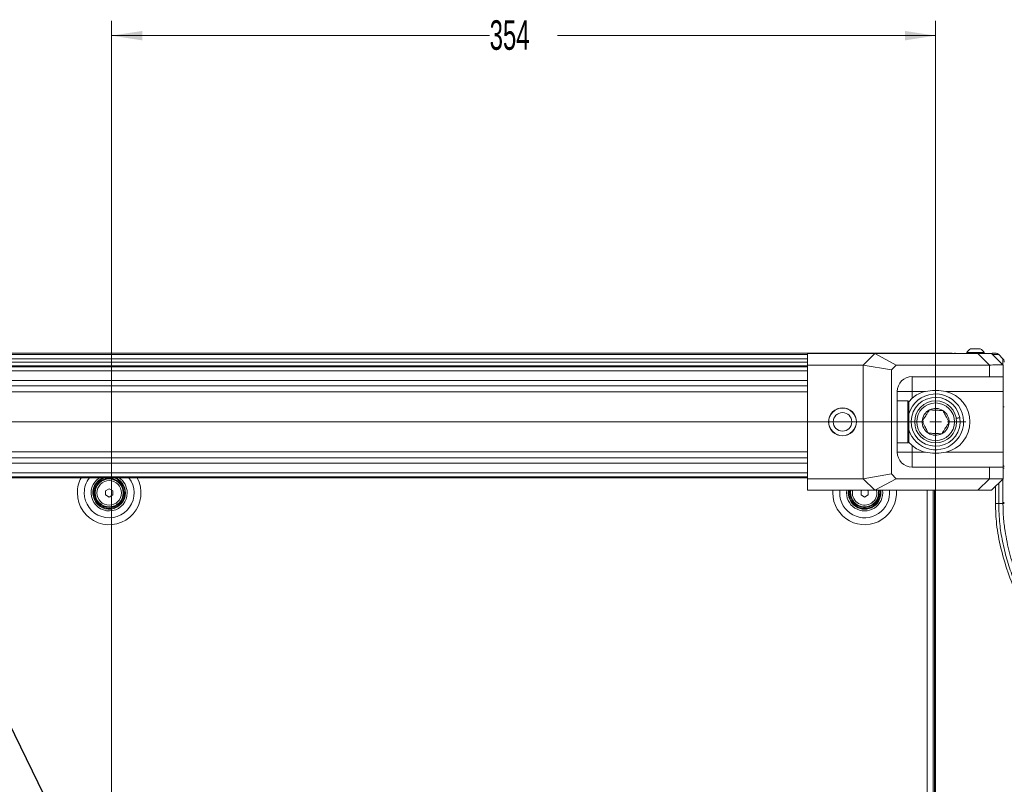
# Model space of a CAD drawing. Header units: millimetres. Extents: x 0 to 1118, y 0 to 864.
# Tile 281 of 372: x 815 to 920, y 487 to 569. Entities that reach past the tile are written whole.
import ezdxf

# ---------------------------------------------------------------- set-up
doc = ezdxf.new("R2010")
doc.units = ezdxf.units.MM
doc.styles.add('SLDTEXTSTYLE3', font='TXT', dxfattribs={"width": 0.605})
doc.dimstyles.new('SLDDIMSTYLE0', dxfattribs={"dimtxt": 3.175, "dimasz": 3.302, "dimexe": 0, "dimexo": 0.0625, "dimgap": 0.79375, "dimtad": 0, "dimtih": 1, "dimtoh": 1, "dimdec": 0, "dimlfac": 4, "dimrnd": 1e-09, "dimzin": 12, "dimdsep": 46, "dimtxsty": 'SLDTEXTSTYLE3', "dimsah": 1, "dimcen": 0.09, "dimadec": 0, "dimazin": 3, "dimtfac": 1, "dimtofl": 0, "dimtmove": 0, "dimatfit": 3, "dimfxl": 1, "dimfrac": 2, "dimtolj": 1, "dimtzin": 12, "dimarcsym": 0})
doc.dimstyles.new('SLDDIMSTYLE2', dxfattribs={"dimtxt": 0.18, "dimasz": 3.302, "dimexe": 0, "dimexo": 0.0625, "dimgap": 0, "dimtad": 0, "dimtih": 1, "dimtoh": 1, "dimdec": 0, "dimrnd": 1e-09, "dimzin": 0, "dimdsep": 46, "dimtxsty": 'Standard', "dimsah": 1, "dimcen": 0.09, "dimadec": 0, "dimazin": 0, "dimtfac": 3.302, "dimtdec": 0, "dimtofl": 0, "dimtmove": 0, "dimatfit": 3, "dimfxl": 1, "dimfrac": 2, "dimtolj": 1, "dimtzin": 0, "dimarcsym": 0})

# ---------------------------------------------------------------- blocks, each defined once
blk = doc.blocks.new('_D_6')
at = {"color": 7, "linetype": 'Continuous', "lineweight": 0}
for p, q in [((824.54, 474.41), (824.54, 569.12)), ((913.04, 398.18), (913.04, 569.12)), ((824.54, 567.52), (865.15, 567.52)), ((913.04, 567.52), (872.43, 567.52))]:
    blk.add_line(p, q, dxfattribs=at)
for points in [[(824.54, 567.52), (827.84, 567.01), (827.84, 568.02)], [(913.04, 567.52), (909.74, 568.02), (909.74, 567.01)]]:
    blk.add_solid(points, dxfattribs=at)
at = {"color": 7, "linetype": 'Continuous', "lineweight": 0, "insert": (865.15, 569.17), "char_height": 3.175, "attachment_point": 1, "style": 'SLDTEXTSTYLE3'}
blk.add_mtext('354', dxfattribs=at)
blk = doc.blocks.new('SW_CENTERMARKSYMBOL_10')
at = {"color": 0, "linetype": 'Continuous', "lineweight": 0}
for p, q in [((196.25, 1.27), (196.25, 3.26)), ((1.27, 0), (194.98, 0)), ((196.25, 0), (195.615, 0)), ((196.25, 0), (196.25, 0.635)), ((196.25, 0), (196.25, -0.635)), ((196.25, 0), (196.885, 0)), ((197.52, 0), (199.51, 0)), ((196.25, -131.48), (196.25, -1.27))]:
    blk.add_line(p, q, dxfattribs=at)

msp = doc.modelspace()

# ---------------------------------------------------------------- linework, layer by layer
at = {"color": 7, "linetype": 'Continuous', "lineweight": 15}
for p, q in [((721.58, 533.435), (908.255, 533.435)), ((899.292, 533.41), (906.524, 533.41)), ((899.292, 532.16), (899.292, 533.41)), ((905.274, 532.16), (906.524, 533.41)), ((908.81, 532.16), (906.524, 533.41)), ((906.524, 533.41), (917.592, 533.41)), ((908.255, 533.435), (908.255, 533.41)), ((908.304, 533.435), (914.667, 533.435)), ((914.667, 533.435), (914.817, 533.435)), ((916.376, 533.5), (916.376, 533.435)), ((918.251, 533.5), (916.376, 533.5)), ((917.841, 533.905), (916.786, 533.905)), ((918.842, 532.16), (917.592, 533.41)), ((917.592, 533.41), (919.042, 533.41)), ((918.251, 533.435), (918.251, 533.5)), ((919.042, 533.41), (920.292, 532.16)), ((919.814, 533.289), (920.271, 532.832)), ((730.542, 532.06), (899.292, 532.06)), ((905.274, 532.16), (899.292, 532.16)), ((899.292, 532.16), (899.292, 519.96)), ((905.274, 532.16), (905.274, 519.96)), ((908.292, 531.643), (905.274, 532.16)), ((908.292, 531.643), (908.81, 532.16)), ((908.81, 532.16), (918.828, 532.16)), ((918.828, 530.91), (918.828, 532.16)), ((920.292, 532.16), (920.292, 530.91)), ((920.292, 532.16), (920.292, 532.16)), ((908.292, 520.478), (908.292, 531.643)), ((918.828, 530.91), (910.505, 530.91)), ((910.505, 530.91), (910.505, 529.323)), ((920.292, 530.91), (918.828, 530.91)), ((920.292, 530.91), (920.292, 529.323)), ((908.917, 529.323), (908.917, 522.798)), ((908.917, 529.323), (910.505, 529.323)), ((910.505, 529.323), (910.505, 528.587)), ((911.944, 529.323), (910.505, 529.323)), ((912.705, 529.41), (911.944, 529.323)), ((913.38, 529.41), (912.705, 529.41)), ((914.14, 529.323), (913.38, 529.41)), ((920.292, 529.323), (914.14, 529.323)), ((920.292, 529.323), (920.292, 522.798)), ((910.042, 528.31), (908.917, 528.31)), ((910.167, 528.185), (910.042, 528.31)), ((910.042, 523.81), (910.042, 528.31)), ((910.505, 528.587), (910.154, 528.199)), ((910.167, 528.185), (910.167, 523.935)), ((915.255, 526.47), (915.624, 526.534)), ((915.633, 526.485), (915.263, 526.421)), ((908.917, 523.81), (910.042, 523.81)), ((910.042, 523.81), (910.167, 523.935)), ((910.505, 522.798), (910.505, 523.534)), ((908.917, 522.798), (910.505, 522.798)), ((910.505, 521.21), (910.505, 522.798)), ((911.944, 522.798), (910.505, 522.798)), ((912.705, 522.71), (911.944, 522.798)), ((913.38, 522.71), (912.705, 522.71)), ((914.14, 522.798), (913.38, 522.71)), ((920.292, 522.798), (914.14, 522.798)), ((920.292, 521.21), (920.292, 522.798)), ((908.292, 520.478), (905.274, 519.96)), ((908.292, 520.478), (908.81, 519.96)), ((918.828, 521.21), (910.505, 521.21)), ((918.828, 521.21), (918.828, 519.96)), ((920.292, 521.21), (918.828, 521.21)), ((920.292, 519.96), (920.292, 521.21)), ((920.417, 521.098), (920.292, 521.102)), ((920.417, 521.085), (920.292, 521.085)), ((899.292, 520.06), (730.542, 520.06)), ((905.274, 519.96), (899.292, 519.96)), ((899.292, 519.96), (899.292, 518.71)), ((905.274, 519.96), (906.524, 518.71)), ((908.81, 519.96), (906.524, 518.71)), ((908.81, 519.96), (918.828, 519.96)), ((918.842, 519.96), (917.592, 518.71)), ((919.042, 518.71), (920.292, 519.96)), ((920.292, 519.96), (920.292, 519.96)), ((823.905, 518.659), (824.292, 518.883)), ((823.905, 518.212), (823.905, 518.659)), ((824.292, 517.988), (823.905, 518.212)), ((824.292, 518.883), (824.68, 518.659)), ((824.68, 518.212), (824.292, 517.988)), ((824.68, 518.659), (824.68, 518.212)), ((899.292, 518.71), (906.524, 518.71)), ((905.03, 518.659), (905.118, 518.71)), ((905.03, 518.212), (905.03, 518.659)), ((905.417, 517.988), (905.03, 518.212)), ((905.805, 518.212), (905.417, 517.988)), ((905.733, 518.7), (905.805, 518.659)), ((905.805, 518.659), (905.805, 518.212)), ((906.524, 518.71), (917.592, 518.71)), ((906.992, 518.435), (906.968, 518.71)), ((912.78, 398.276), (912.78, 518.71)), ((912.917, 518.71), (912.917, 398.302)), ((917.592, 518.71), (919.042, 518.71)), ((919.814, 517.282), (920.271, 517.282))]:
    msp.add_line(p, q, dxfattribs=at)
at = {"color": 9, "linetype": 'Continuous', "lineweight": 15}
for p, q in [((899.292, 533.289), (730.542, 533.289)), ((730.542, 532.832), (899.292, 532.832)), ((899.292, 532.478), (730.542, 532.478)), ((899.292, 531.97), (730.542, 531.97)), ((730.542, 531.526), (899.292, 531.526)), ((899.292, 530.504), (730.542, 530.504)), ((730.542, 529.927), (899.292, 529.927)), ((899.292, 529.293), (730.542, 529.293)), ((730.542, 522.828), (899.292, 522.828)), ((899.292, 522.194), (730.542, 522.194)), ((730.542, 521.617), (899.292, 521.617)), ((899.292, 520.595), (730.542, 520.595)), ((730.542, 520.151), (899.292, 520.151)), ((919.814, 519.482), (919.814, 517.282)), ((920.271, 517.415), (920.271, 519.939)), ((902.001, 518.435), (902.012, 518.71)), ((902.74, 518.435), (902.754, 518.71)), ((906.735, 518.435), (906.706, 518.71)), ((912.13, 398.276), (912.13, 518.71)), ((912.792, 398.098), (912.792, 518.71)), ((919.46, 517.28), (919.46, 519.128))]:
    msp.add_line(p, q, dxfattribs=at)
at = {"color": 9, "linetype": 'Continuous', "lineweight": 15, "flags": 128}
msp.add_lwpolyline([(914.707, 533.41), (914.748, 533.426), (914.817, 533.435)], dxfattribs=at)
at = {"color": 7, "linetype": 'Continuous', "lineweight": 15, "flags": 128}
msp.add_lwpolyline([(915.011, 533.41), (915.07, 533.426), (915.167, 533.435)], dxfattribs=at)
at = {"color": 7, "linetype": 'Continuous', "lineweight": 15}
for centre, radius in [((913.042, 526.06), 2.25), ((913.042, 526.06), 2.025), ((903.042, 526.06), 1.5), ((903.042, 526.06), 1.485), ((903.042, 526.06), 0.992), ((824.292, 518.435), 1.575), ((824.292, 518.435), 1.5), ((824.292, 518.435), 1.318)]:
    msp.add_circle(centre, radius, dxfattribs=at)
for centre, radius, start, end in [((917.314, 532.962), 1.081, 119.2162, 150.11785), ((917.314, 532.962), 1.081, 29.88215, 60.7838), ((910.505, 529.323), 1.588, 90, 180), ((913.042, 526.06), 3, 318.71925, 163.40216), ((913.042, 526.06), 2.625, 10.39461, 9.30324), ((912.705, 526.06), 3.35, 103.12409, 131.04993), ((913.38, 526.06), 3.35, 283.12409, 76.87591), ((913.042, 526.06), 1.443, 117.25517, 177.25517), ((913.042, 526.06), 1.443, 57.25517, 117.25517), ((913.042, 526.06), 1.443, 357.25517, 57.25517), ((913.042, 526.06), 1.443, 177.25517, 237.25517), ((913.042, 526.06), 1.443, 297.25517, 357.25517), ((913.042, 526.06), 3, 196.59784, 318.71925), ((913.042, 526.06), 1.443, 237.25517, 297.25517), ((912.705, 526.06), 3.35, 228.95007, 256.87591), ((910.505, 522.798), 1.588, 180, 270), ((824.292, 518.435), 1.75, 111.78679, 0), ((824.292, 518.435), 1.688, 105.64247, 0), ((824.292, 518.435), 1.688, 0, 74.35753), ((824.292, 518.435), 1.75, 0, 68.21321), ((905.417, 518.435), 1.75, 170.9589, 9.0411), ((905.417, 518.435), 1.688, 170.62108, 9.37892), ((905.417, 518.435), 1.575, 169.94443, 0), ((905.417, 518.435), 1.5, 169.43602, 10.56398)]:
    msp.add_arc(centre, radius, start, end, dxfattribs=at)
at = {"color": 9, "linetype": 'Continuous', "lineweight": 15}
for centre, radius, start, end in [((824.292, 518.435), 3.417, 151.59961, 180), ((824.292, 518.435), 3.417, 180, 28.40039), ((824.292, 518.435), 2.677, 142.62562, 180), ((824.292, 518.435), 2.677, 180, 37.37438), ((824.292, 518.435), 1.938, 122.99589, 0), ((824.292, 518.435), 1.938, 0, 57.00411), ((905.417, 518.435), 3.417, 180, 4.6168), ((905.417, 518.435), 2.677, 180, 5.8962), ((905.417, 518.435), 1.938, 171.84014, 8.15986), ((905.417, 518.435), 1.318, 167.95614, 0)]:
    msp.add_arc(centre, radius, start, end, dxfattribs=at)
at = {"color": 7, "linetype": 'Continuous', "lineweight": 15}
for centre, major_axis, ratio, start_param, end_param in [((908.304, 532.935), (0, 0.5), 0.0174551, 0, 0.3175604), ((915.292, 537.16), (-4.619, 4.619), 0.4142136, 2.7488936, 2.7530531), ((919.917, 521.322), (0.5, 0), 0.0174551, 5.4977871, 6.2831853), ((919.917, 521.085), (0.5, 0), 0.0174551, 5.4977871, 6.2831853), ((915.292, 514.96), (4.619, 4.619), 0.4142136, 0.3885396, 0.3926991)]:
    msp.add_ellipse(centre, major_axis=major_axis, ratio=ratio, start_param=start_param, end_param=end_param, dxfattribs=at)
for points, knots in [([(919.126, 533.435), (919.181, 533.435), (919.339, 533.435), (919.44, 533.435), (919.454, 533.435), (919.46, 533.435)], [0, 0, 0, 0, 0.2506334, 0.7231949, 1, 1, 1, 1]), ([(920.292, 532.16), (920.278, 532.162), (920.248, 532.167), (920.027, 532.173), (919.678, 532.171), (919.27, 532.164), (918.959, 532.162), (918.842, 532.16)], [0, 0, 0, 0, 0.2138865, 0.4339709, 0.6478581, 0.8679536, 1, 1, 1, 1]), ([(912.381, 527.344), (912.328, 527.26), (912.219, 527.091), (912.017, 526.777), (911.8, 526.441), (911.662, 526.225), (911.6, 526.13)], [0, 0, 0, 0, 0.2164575, 0.4403159, 0.7519042, 1, 1, 1, 1]), ([(913.823, 527.274), (913.741, 527.278), (913.511, 527.289), (913.086, 527.31), (912.675, 527.329), (912.452, 527.34), (912.381, 527.344)], [0, 0, 0, 0, 0.18094225, 0.50629258, 0.84397451, 1, 1, 1, 1]), ([(914.484, 525.991), (914.439, 526.079), (914.346, 526.258), (914.176, 526.59), (913.992, 526.946), (913.875, 527.173), (913.823, 527.274)], [0, 0, 0, 0, 0.2164575, 0.4403159, 0.7519042, 1, 1, 1, 1]), ([(911.6, 526.13), (911.646, 526.042), (911.738, 525.863), (911.909, 525.531), (912.092, 525.175), (912.209, 524.947), (912.261, 524.846)], [0, 0, 0, 0, 0.21645753, 0.44031588, 0.75190421, 1, 1, 1, 1]), ([(913.703, 524.777), (913.757, 524.86), (913.865, 525.03), (914.067, 525.344), (914.284, 525.68), (914.422, 525.896), (914.484, 525.991)], [0, 0, 0, 0, 0.2164575, 0.4403159, 0.7519042, 1, 1, 1, 1]), ([(912.261, 524.846), (912.332, 524.843), (912.556, 524.832), (912.966, 524.813), (913.391, 524.792), (913.621, 524.781), (913.703, 524.777)], [0, 0, 0, 0, 0.1560255, 0.4937074, 0.8190578, 1, 1, 1, 1]), ([(910.121, 523.935), (910.138, 523.913), (910.246, 523.765), (910.386, 523.64), (910.505, 523.534)], [0, 0, 0, 0, 0.1515367, 1, 1, 1, 1]), ([(920.292, 519.96), (920.278, 519.958), (920.248, 519.954), (920.027, 519.948), (919.678, 519.95), (919.27, 519.957), (918.959, 519.959), (918.842, 519.96)], [0, 0, 0, 0, 0.2138865, 0.4339709, 0.6478581, 0.8679536, 1, 1, 1, 1]), ([(919.46, 404.589), (919.489, 405.846), (919.547, 408.362), (919.947, 412.122), (920.534, 415.86), (921.302, 419.566), (922.248, 423.387), (923.34, 427.212), (924.568, 431.04), (926.286, 435.958), (928.627, 442.034), (930.822, 447.466), (932.457, 451.72), (933.576, 454.777), (934.78, 458.496), (935.775, 462.278), (936.37, 465.485), (936.675, 468.074), (936.813, 470.026), (936.854, 471.982), (936.794, 473.938), (936.63, 475.889), (936.36, 477.828), (935.982, 479.749), (935.496, 481.645), (934.905, 483.511), (934.216, 485.342), (933.435, 487.135), (932.576, 488.89), (931.342, 491.185), (929.668, 493.979), (927.563, 497.269), (925.697, 500.202), (924.134, 502.816), (922.877, 505.109), (921.739, 507.476), (920.764, 509.93), (920.016, 512.473), (919.55, 514.935), (919.488, 516.548), (919.46, 517.28)], [0, 0, 0, 0, 0.03161, 0.0632797, 0.0950066, 0.1267446, 0.1584119, 0.194005, 0.2267587, 0.2595138, 0.3250031, 0.3904887, 0.4068599, 0.4396063, 0.4723586, 0.5051195, 0.5378902, 0.5542848, 0.5706786, 0.5870775, 0.6034759, 0.6198783, 0.6362802, 0.6526834, 0.6690867, 0.6854858, 0.7018856, 0.7182611, 0.7346449, 0.7510301, 0.7837789, 0.8165241, 0.8492685, 0.8711868, 0.8931085, 0.9150085, 0.9372093, 0.9594429, 0.9815951, 1, 1, 1, 1]), ([(919.814, 517.282), (919.836, 516.563), (919.88, 515.199), (920.206, 513.21), (920.67, 511.311), (921.285, 509.435), (922.02, 507.604), (922.847, 505.825), (924.044, 503.515), (925.688, 500.704), (927.775, 497.4), (929.871, 494.1), (931.876, 490.735), (933.374, 487.826), (934.415, 485.423), (935.107, 483.582), (935.699, 481.705), (936.188, 479.796), (936.568, 477.865), (936.84, 475.914), (937.005, 473.953), (937.067, 471.984), (937.027, 470.018), (936.89, 468.055), (936.587, 465.452), (935.995, 462.23), (935.004, 458.431), (933.806, 454.7), (932.692, 451.633), (931.067, 447.372), (928.886, 441.936), (926.56, 435.859), (924.854, 430.946), (923.671, 427.231), (922.601, 423.482), (921.673, 419.732), (920.902, 415.98), (920.308, 412.222), (919.913, 408.421), (919.813, 405.868), (919.814, 404.589), (919.814, 404.589)], [0, 0, 0, 0, 0.01809887, 0.03430087, 0.05062478, 0.06725217, 0.08395399, 0.10026141, 0.11660159, 0.14942288, 0.18218644, 0.21495116, 0.24781357, 0.28074361, 0.29721794, 0.31370284, 0.33023353, 0.346723, 0.36326388, 0.37975079, 0.3962872, 0.41276839, 0.4292934, 0.44576686, 0.46227679, 0.49522355, 0.52813391, 0.56100488, 0.59383749, 0.61024036, 0.67578737, 0.74125676, 0.77396085, 0.80668521, 0.83936273, 0.87207927, 0.90388081, 0.9357462, 0.96780919, 0.99999987, 1, 1, 1, 1]), ([(920.271, 517.282), (920.271, 517.293), (920.271, 517.315), (920.271, 517.348), (920.271, 517.382), (920.271, 517.404), (920.271, 517.415)], [0, 0, 0, 0, 0.2499959, 0.4999935, 0.749996, 1, 1, 1, 1]), ([(920.271, 404.589), (920.271, 404.589), (920.271, 405.342), (920.307, 406.851), (920.501, 409.809), (920.938, 413.458), (921.709, 417.765), (922.692, 422.033), (923.85, 426.254), (925.157, 430.432), (926.587, 434.57), (928.619, 440.047), (930.512, 444.797), (932.363, 449.567), (933.654, 453.012), (934.831, 456.513), (935.657, 459.37), (936.202, 461.527), (936.66, 463.694), (937.021, 465.87), (937.277, 468.061), (937.419, 470.266), (937.441, 472.474), (937.336, 474.68), (937.101, 476.878), (936.732, 479.057), (936.228, 481.212), (935.594, 483.329), (934.836, 485.404), (933.964, 487.433), (932.996, 489.414), (931.949, 491.353), (930.474, 493.887), (928.532, 496.987), (926.478, 500.24), (924.793, 503.089), (923.551, 505.392), (922.499, 507.617), (921.64, 509.77), (920.943, 512.005), (920.521, 514.028), (920.307, 515.795), (920.283, 516.786), (920.271, 517.282)], [0, 0, 0, 0, 0.0000001, 0.0189773, 0.0379888, 0.0746438, 0.1114342, 0.1481318, 0.1848972, 0.2216182, 0.2583645, 0.2951317, 0.36871, 0.3871226, 0.4239772, 0.4613478, 0.4800993, 0.4988713, 0.5173553, 0.5358505, 0.5543871, 0.5728937, 0.5914548, 0.6099675, 0.6284854, 0.6470716, 0.6655917, 0.6841816, 0.7026958, 0.7211948, 0.7397395, 0.7582058, 0.7766922, 0.8135481, 0.8503187, 0.8735843, 0.8968815, 0.9161778, 0.9355432, 0.9552212, 0.9750674, 0.9874992, 1, 1, 1, 1])]:
    msp.add_open_spline(points, degree=3, knots=knots, dxfattribs=at)
at = {"color": 9, "linetype": 'Continuous', "lineweight": 15}
for points, knots in [([(919.813, 533.289), (919.808, 533.289), (919.795, 533.289), (919.644, 533.285), (919.429, 533.279), (919.225, 533.276), (919.177, 533.276)], [0, 0, 0, 0, 0.2013745, 0.5408849, 0.8906155, 1, 1, 1, 1]), ([(920.257, 532.195), (920.258, 532.227), (920.26, 532.416), (920.265, 532.615), (920.27, 532.801), (920.271, 532.821), (920.271, 532.832)], [0, 0, 0, 0, 0.0691667, 0.4158554, 0.7048465, 1, 1, 1, 1])]:
    msp.add_open_spline(points, degree=3, knots=knots, dxfattribs=at)
at = {"color": 7, "linetype": 'Continuous', "lineweight": 15}
for points in [[(919.813, 533.289), (919.789, 533.311), (919.74, 533.355), (919.652, 533.4), (919.558, 533.43), (919.493, 533.434), (919.46, 533.435)], [(920.271, 532.832), (920.293, 532.807), (920.336, 532.759), (920.382, 532.671), (920.412, 532.577), (920.415, 532.511), (920.417, 532.478)], [(920.271, 527.685), (920.292, 527.685), (920.336, 527.685), (920.382, 527.685), (920.412, 527.685), (920.415, 527.685), (920.417, 527.685)], [(919.814, 517.282), (919.789, 517.282), (919.74, 517.282), (919.652, 517.281), (919.558, 517.281), (919.493, 517.28), (919.46, 517.28)], [(920.417, 517.415), (920.415, 517.415), (920.412, 517.415), (920.382, 517.415), (920.336, 517.415), (920.293, 517.415), (920.271, 517.415)], [(920.418, 517.278), (920.416, 517.279), (920.412, 517.28), (920.382, 517.281), (920.336, 517.282), (920.293, 517.282), (920.271, 517.282)]]:
    msp.add_open_spline(points, degree=3, dxfattribs=at)

# ---------------------------------------------------------------- block references
at = {"color": 7, "linetype": 'Continuous', "lineweight": 0}
msp.add_blockref('SW_CENTERMARKSYMBOL_10', (716.792, 526.06), dxfattribs=at)

# ---------------------------------------------------------------- dimensions: what is measured, and where the dimension line sits
dim = msp.add_linear_dim(base=(913.042, 567.517), p1=(824.542, 472.81), p2=(913.042, 396.583), dimstyle='SLDDIMSTYLE0', dxfattribs=at)
dim.commit()
dim.dimension.update_dxf_attribs({"geometry": '_D_6', "text_midpoint": (868.792, 567.517), "dimtype": 160})

# ---------------------------------------------------------------- leaders
msp.add_leader([(821.188, 478.084), (778.811, 564.686), (772.459, 564.686)], dimstyle='SLDDIMSTYLE2', dxfattribs=at)

doc.saveas('drawing.dxf')
